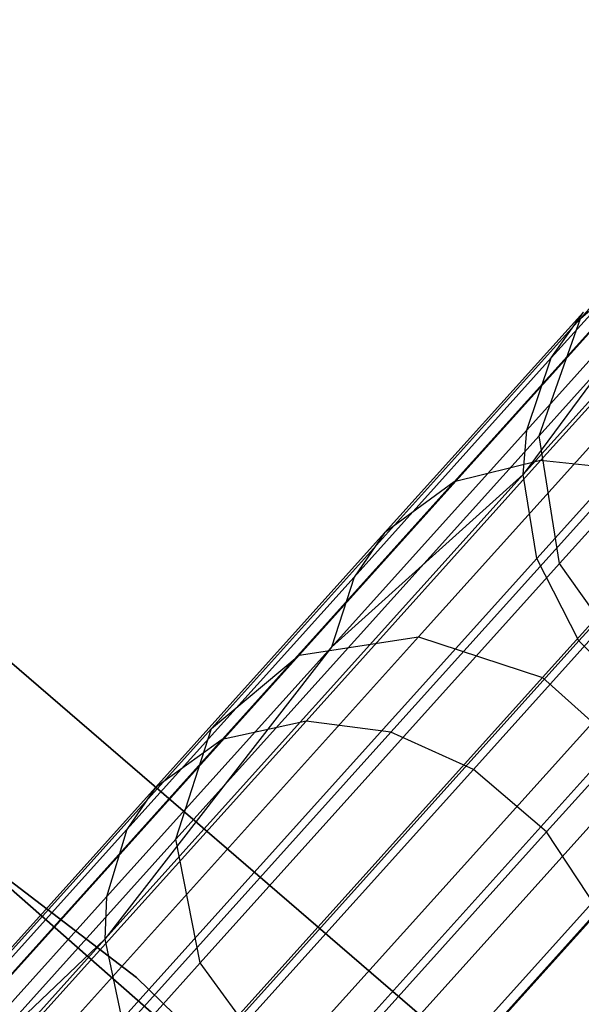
# Model space of a CAD drawing. Extents: x 0.3 to 7.1, y -3.38 to 3.38.
# Tile 388 of 394: x 5.45 to 5.65, y 2.07 to 2.42. Entities that reach past the tile are written whole.
import ezdxf

# ---------------------------------------------------------------- set-up
doc = ezdxf.new("R2010")
doc.units = 0
doc.header["$LTSCALE"] = 2.54
doc.layers.get('0').update_dxf_attribs({"linetype": 'CONTINUOUS'})

# ---------------------------------------------------------------- blocks, each defined once
blk = doc.blocks.new('SINGLES_B_BB_STL')
at = {"color": 0}
for p, q in [((5.74494, 2.42361, 16.15306), (5.64933, 2.31742, 15.76553)), ((5.74494, 2.42361, 16.15306), (5.64933, 2.31742, 15.76553)), ((5.64933, 2.31742, 12.49574), (5.74494, 2.42361, 12.10821)), ((5.64933, 2.31742, 12.49574), (5.74494, 2.42361, 12.10821)), ((5.7288, 2.38031, 16.16554), (5.63465, 2.27575, 15.78394)), ((5.7288, 2.38031, 16.16554), (5.63465, 2.27575, 15.78394)), ((5.63465, 2.27575, 12.47733), (5.7288, 2.38031, 12.09573)), ((5.63465, 2.27575, 12.47733), (5.7288, 2.38031, 12.09573)), ((5.62894, 2.26191, 40.25404), (5.73392, 2.37851, 39.83979)), ((5.62894, 2.26191, 40.25404), (5.73392, 2.37851, 39.83979)), ((5.639, 2.30343, 40.27191), (5.69807, 2.36903, 40.06487)), ((5.639, 2.30343, 40.27191), (5.69807, 2.36903, 40.06487)), ((5.72683, 2.35424, 15.72978), (5.59176, 2.20423, 15.35544)), ((5.72683, 2.35424, 15.72978), (5.59176, 2.20423, 15.35544)), ((5.59176, 2.20423, 12.90583), (5.72683, 2.35424, 12.53148)), ((5.59176, 2.20423, 12.90583), (5.72683, 2.35424, 12.53148)), ((5.6826, 2.34575, 15.74599), (5.5493, 2.1977, 15.37654)), ((5.6826, 2.34575, 15.74599), (5.5493, 2.1977, 15.37654)), ((5.5493, 2.1977, 12.88473), (5.6826, 2.34575, 12.51528)), ((5.5493, 2.1977, 12.88473), (5.6826, 2.34575, 12.51528)), ((5.63384, 2.2321, 40.24506), (5.73801, 2.3478, 39.83401)), ((5.63384, 2.2321, 40.24506), (5.73801, 2.3478, 39.83401)), ((5.63516, 2.2669, 40.51458), (5.70752, 2.34726, 40.30919)), ((5.63516, 2.2669, 40.51458), (5.70752, 2.34726, 40.30919)), ((5.64933, 2.31742, 15.76553), (5.6826, 2.34575, 15.74599)), ((5.64933, 2.31742, 15.76553), (5.6826, 2.34575, 15.74599)), ((5.64933, 2.31742, 12.49574), (5.6826, 2.34575, 12.51528)), ((5.64933, 2.31742, 12.49574), (5.6826, 2.34575, 12.51528)), ((5.68872, 2.34272, 40.0551), (5.62894, 2.26191, 40.25404)), ((5.68872, 2.34272, 40.0551), (5.62894, 2.26191, 40.25404)), ((5.63025, 2.27777, 40.26006), (5.68872, 2.34272, 40.0551)), ((5.63025, 2.27777, 40.26006), (5.68872, 2.34272, 40.0551)), ((5.60448, 2.25936, 40.49943), (5.67608, 2.33887, 40.29623)), ((5.60448, 2.25936, 40.49943), (5.67608, 2.33887, 40.29623)), ((5.77189, 2.34095, 15.72064), (5.63583, 2.18983, 15.34353)), ((5.77189, 2.34095, 15.72064), (5.63583, 2.18983, 15.34353)), ((5.63583, 2.18983, 12.91774), (5.77189, 2.34095, 12.54063)), ((5.63583, 2.18983, 12.91774), (5.77189, 2.34095, 12.54063)), ((5.73503, 2.33369, 16.17439), (5.64192, 2.23028, 15.79699)), ((5.73503, 2.33369, 16.17439), (5.64192, 2.23028, 15.79699)), ((5.64192, 2.23028, 12.46428), (5.73503, 2.33369, 12.08688)), ((5.64192, 2.23028, 12.46428), (5.73503, 2.33369, 12.08688)), ((5.64933, 2.31742, 15.76553), (5.51816, 2.17174, 15.40198)), ((5.64933, 2.31742, 15.76553), (5.51816, 2.17174, 15.40198)), ((5.51816, 2.17174, 12.85928), (5.64933, 2.31742, 12.49574)), ((5.51816, 2.17174, 12.85928), (5.64933, 2.31742, 12.49574)), ((5.5797, 2.24118, 40.48197), (5.6504, 2.3197, 40.28129)), ((5.5797, 2.24118, 40.48197), (5.6504, 2.3197, 40.28129)), ((5.63465, 2.27575, 15.78394), (5.64933, 2.31742, 15.76553)), ((5.63465, 2.27575, 15.78394), (5.64933, 2.31742, 15.76553)), ((5.63465, 2.27575, 12.47733), (5.64933, 2.31742, 12.49574)), ((5.63465, 2.27575, 12.47733), (5.64933, 2.31742, 12.49574)), ((5.639, 2.30343, 40.27191), (5.6504, 2.3197, 40.28129)), ((5.639, 2.30343, 40.27191), (5.6504, 2.3197, 40.28129)), ((5.64882, 2.20286, 40.2395), (5.75249, 2.318, 39.83043)), ((5.64882, 2.20286, 40.2395), (5.75249, 2.318, 39.83043)), ((5.56885, 2.22552, 40.47101), (5.639, 2.30343, 40.27191)), ((5.56885, 2.22552, 40.47101), (5.639, 2.30343, 40.27191)), ((5.63025, 2.27777, 40.26006), (5.639, 2.30343, 40.27191)), ((5.63025, 2.27777, 40.26006), (5.639, 2.30343, 40.27191)), ((5.49156, 2.08316, 171.7), (5.23258, 2.28087, 171.7)), ((5.23258, 2.28087, 164.1), (5.49156, 2.08316, 164.1)), ((5.49156, 2.08316, 171.7), (5.23258, 2.28087, 171.7)), ((5.23258, 2.28087, 164.1), (5.49156, 2.08316, 164.1)), ((5.63465, 2.27575, 15.78394), (5.50549, 2.1323, 15.42595)), ((5.63465, 2.27575, 15.78394), (5.50549, 2.1323, 15.42595)), ((5.50549, 2.1323, 12.83532), (5.63465, 2.27575, 12.47733)), ((5.50549, 2.1323, 12.83532), (5.63465, 2.27575, 12.47733)), ((5.5608, 2.20065, 40.45716), (5.63025, 2.27777, 40.26006)), ((5.5608, 2.20065, 40.45716), (5.63025, 2.27777, 40.26006)), ((5.62894, 2.26191, 40.25404), (5.63025, 2.27777, 40.26006)), ((5.62894, 2.26191, 40.25404), (5.63025, 2.27777, 40.26006)), ((5.64192, 2.23028, 15.79699), (5.63465, 2.27575, 15.78394)), ((5.64192, 2.23028, 15.79699), (5.63465, 2.27575, 15.78394)), ((5.64192, 2.23028, 12.46428), (5.63465, 2.27575, 12.47733)), ((5.64192, 2.23028, 12.46428), (5.63465, 2.27575, 12.47733)), ((5.55182, 2.17433, 40.71046), (5.63516, 2.2669, 40.51458)), ((5.55182, 2.17433, 40.71046), (5.63516, 2.2669, 40.51458)), ((5.63516, 2.2669, 40.51458), (5.60448, 2.25936, 40.49943)), ((5.63516, 2.2669, 40.51458), (5.60448, 2.25936, 40.49943)), ((5.66594, 2.26367, 40.52514), (5.63516, 2.2669, 40.51458)), ((5.66594, 2.26367, 40.52514), (5.63516, 2.2669, 40.51458)), ((5.48028, 2.09681, 40.63713), (5.62894, 2.26191, 40.25404)), ((5.48028, 2.09681, 40.63713), (5.62894, 2.26191, 40.25404)), ((5.5608, 2.20065, 40.45716), (5.62894, 2.26191, 40.25404)), ((5.5608, 2.20065, 40.45716), (5.62894, 2.26191, 40.25404)), ((5.58197, 2.17042, 40.72246), (5.66594, 2.26367, 40.52514)), ((5.58197, 2.17042, 40.72246), (5.66594, 2.26367, 40.52514)), ((5.63384, 2.2321, 40.24506), (5.62894, 2.26191, 40.25404)), ((5.63384, 2.2321, 40.24506), (5.62894, 2.26191, 40.25404)), ((5.52203, 2.16779, 40.69322), (5.60448, 2.25936, 40.49943)), ((5.52203, 2.16779, 40.69322), (5.60448, 2.25936, 40.49943)), ((5.60448, 2.25936, 40.49943), (5.5797, 2.24118, 40.48197)), ((5.60448, 2.25936, 40.49943), (5.5797, 2.24118, 40.48197)), ((5.61128, 2.15716, 40.72924), (5.69559, 2.2508, 40.5311)), ((5.61128, 2.15716, 40.72924), (5.69559, 2.2508, 40.5311)), ((5.49827, 2.15074, 40.67335), (5.5797, 2.24118, 40.48197)), ((5.49827, 2.15074, 40.67335), (5.5797, 2.24118, 40.48197)), ((5.5797, 2.24118, 40.48197), (5.56885, 2.22552, 40.47101)), ((5.5797, 2.24118, 40.48197), (5.56885, 2.22552, 40.47101)), ((5.48633, 2.06827, 40.6252), (5.63384, 2.2321, 40.24506)), ((5.48633, 2.06827, 40.6252), (5.63384, 2.2321, 40.24506)), ((5.64192, 2.23028, 15.79699), (5.51417, 2.08841, 15.44295)), ((5.64192, 2.23028, 15.79699), (5.51417, 2.08841, 15.44295)), ((5.51417, 2.08841, 12.81832), (5.64192, 2.23028, 12.46428)), ((5.51417, 2.08841, 12.81832), (5.64192, 2.23028, 12.46428)), ((5.64882, 2.20286, 40.2395), (5.63384, 2.2321, 40.24506)), ((5.64882, 2.20286, 40.2395), (5.63384, 2.2321, 40.24506)), ((5.66947, 2.19143, 15.8017), (5.64192, 2.23028, 15.79699)), ((5.66947, 2.19143, 15.8017), (5.64192, 2.23028, 15.79699)), ((5.66947, 2.19143, 12.45957), (5.64192, 2.23028, 12.46428)), ((5.66947, 2.19143, 12.45957), (5.64192, 2.23028, 12.46428)), ((5.40999, 2.22696, 1.9), (5.64457, 2.02493, 1.9)), ((5.64457, 2.02493, 1.7), (5.40999, 2.22696, 1.7)), ((5.64457, 2.02493, 1.7), (5.40999, 2.22696, 1.7)), ((5.40999, 2.22696, 1.9), (5.64457, 2.02493, 1.9)), ((5.63732, 2.13495, 40.72988), (5.72166, 2.22862, 40.53166)), ((5.63732, 2.13495, 40.72988), (5.72166, 2.22862, 40.53166)), ((5.48806, 2.13579, 40.66089), (5.56885, 2.22552, 40.47101)), ((5.48806, 2.13579, 40.66089), (5.56885, 2.22552, 40.47101)), ((5.56885, 2.22552, 40.47101), (5.5608, 2.20065, 40.45716)), ((5.56885, 2.22552, 40.47101), (5.5608, 2.20065, 40.45716)), ((5.59176, 2.20423, 15.35544), (5.42276, 2.01653, 15.01325)), ((5.59176, 2.20423, 15.35544), (5.42276, 2.01653, 15.01325)), ((5.42276, 2.01653, 13.24801), (5.59176, 2.20423, 12.90583)), ((5.42276, 2.01653, 13.24801), (5.59176, 2.20423, 12.90583)), ((5.50202, 2.03983, 40.6178), (5.64882, 2.20286, 40.2395)), ((5.50202, 2.03983, 40.6178), (5.64882, 2.20286, 40.2395)), ((5.5493, 2.1977, 15.37654), (5.59176, 2.20423, 15.35544)), ((5.5493, 2.1977, 15.37654), (5.59176, 2.20423, 15.35544)), ((5.5493, 2.1977, 12.88473), (5.59176, 2.20423, 12.90583)), ((5.5493, 2.1977, 12.88473), (5.59176, 2.20423, 12.90583)), ((5.59176, 2.20423, 15.35544), (5.63583, 2.18983, 15.34353)), ((5.59176, 2.20423, 15.35544), (5.63583, 2.18983, 15.34353)), ((5.59176, 2.20423, 12.90583), (5.63583, 2.18983, 12.91774)), ((5.59176, 2.20423, 12.90583), (5.63583, 2.18983, 12.91774)), ((5.67293, 2.17865, 40.23862), (5.64882, 2.20286, 40.2395)), ((5.67293, 2.17865, 40.23862), (5.64882, 2.20286, 40.2395)), ((5.5493, 2.1977, 15.37654), (5.38251, 2.01246, 15.03882)), ((5.5493, 2.1977, 15.37654), (5.38251, 2.01246, 15.03882)), ((5.38251, 2.01246, 13.22244), (5.5493, 2.1977, 12.88473)), ((5.38251, 2.01246, 13.22244), (5.5493, 2.1977, 12.88473)), ((5.5608, 2.20065, 40.45716), (5.48028, 2.09681, 40.63713)), ((5.5608, 2.20065, 40.45716), (5.48028, 2.09681, 40.63713)), ((5.48082, 2.11182, 40.64513), (5.5608, 2.20065, 40.45716)), ((5.48082, 2.11182, 40.64513), (5.5608, 2.20065, 40.45716)), ((5.51816, 2.17174, 15.40198), (5.5493, 2.1977, 15.37654)), ((5.51816, 2.17174, 15.40198), (5.5493, 2.1977, 15.37654)), ((5.51816, 2.17174, 12.85928), (5.5493, 2.1977, 12.88473)), ((5.51816, 2.17174, 12.85928), (5.5493, 2.1977, 12.88473)), ((5.54224, 2.05012, 15.44909), (5.66947, 2.19143, 15.8017)), ((5.54224, 2.05012, 15.44909), (5.66947, 2.19143, 15.8017)), ((5.66947, 2.19143, 12.45957), (5.54224, 2.05012, 12.81218)), ((5.66947, 2.19143, 12.45957), (5.54224, 2.05012, 12.81218)), ((5.63583, 2.18983, 15.34353), (5.46558, 2.00075, 14.99881)), ((5.63583, 2.18983, 15.34353), (5.46558, 2.00075, 14.99881)), ((5.46558, 2.00075, 13.26245), (5.63583, 2.18983, 12.91774)), ((5.46558, 2.00075, 13.26245), (5.63583, 2.18983, 12.91774)), ((5.63583, 2.18983, 15.34353), (5.67139, 2.1578, 15.34353)), ((5.63583, 2.18983, 15.34353), (5.67139, 2.1578, 15.34353)), ((5.63583, 2.18983, 12.91774), (5.67139, 2.1578, 12.91774)), ((5.63583, 2.18983, 12.91774), (5.67139, 2.1578, 12.91774)), ((5.64084, 1.94454, 1.7), (5.37039, 2.18172, 1.7)), ((5.37039, 2.18172, 12.7), (5.64084, 1.94454, 12.7)), ((5.64084, 1.94454, 1.7), (5.37039, 2.18172, 1.7)), ((5.37039, 2.18172, 12.7), (5.64084, 1.94454, 12.7)), ((5.52625, 2.01574, 40.61662), (5.67293, 2.17865, 40.23862)), ((5.52625, 2.01574, 40.61662), (5.67293, 2.17865, 40.23862)), ((5.45792, 2.07005, 40.89558), (5.55182, 2.17433, 40.71046)), ((5.45792, 2.07005, 40.89558), (5.55182, 2.17433, 40.71046)), ((5.55182, 2.17433, 40.71046), (5.52203, 2.16779, 40.69322)), ((5.55182, 2.17433, 40.71046), (5.52203, 2.16779, 40.69322)), ((5.58197, 2.17042, 40.72246), (5.55182, 2.17433, 40.71046)), ((5.58197, 2.17042, 40.72246), (5.55182, 2.17433, 40.71046)), ((5.51816, 2.17174, 15.40198), (5.35404, 1.98946, 15.06967)), ((5.51816, 2.17174, 15.40198), (5.35404, 1.98946, 15.06967)), ((5.35404, 1.98946, 13.1916), (5.51816, 2.17174, 12.85928)), ((5.35404, 1.98946, 13.1916), (5.51816, 2.17174, 12.85928)), ((5.48738, 2.06537, 40.90897), (5.58197, 2.17042, 40.72246)), ((5.48738, 2.06537, 40.90897), (5.58197, 2.17042, 40.72246)), ((5.50549, 2.1323, 15.42595), (5.51816, 2.17174, 15.40198)), ((5.50549, 2.1323, 15.42595), (5.51816, 2.17174, 15.40198)), ((5.50549, 2.1323, 12.83532), (5.51816, 2.17174, 12.85928)), ((5.50549, 2.1323, 12.83532), (5.51816, 2.17174, 12.85928)), ((5.61128, 2.15716, 40.72924), (5.58197, 2.17042, 40.72246)), ((5.61128, 2.15716, 40.72924), (5.58197, 2.17042, 40.72246)), ((5.42913, 2.06461, 40.87638), (5.52203, 2.16779, 40.69322)), ((5.42913, 2.06461, 40.87638), (5.52203, 2.16779, 40.69322)), ((5.52203, 2.16779, 40.69322), (5.49827, 2.15074, 40.67335)), ((5.52203, 2.16779, 40.69322), (5.49827, 2.15074, 40.67335)), ((5.71099, 2.16809, 15.79699), (5.58325, 2.02622, 15.44295)), ((5.71099, 2.16809, 15.79699), (5.58325, 2.02622, 15.44295)), ((5.58325, 2.02622, 12.81832), (5.71099, 2.16809, 12.46428)), ((5.58325, 2.02622, 12.81832), (5.71099, 2.16809, 12.46428)), ((5.55469, 2.00005, 40.62175), (5.70187, 2.16351, 40.24247)), ((5.55469, 2.00005, 40.62175), (5.70187, 2.16351, 40.24247)), ((5.67139, 2.1578, 15.34353), (5.50115, 1.96872, 14.99881)), ((5.67139, 2.1578, 15.34353), (5.50115, 1.96872, 14.99881)), ((5.50115, 1.96872, 13.26245), (5.67139, 2.1578, 12.91774)), ((5.50115, 1.96872, 13.26245), (5.67139, 2.1578, 12.91774)), ((5.51629, 2.05167, 40.91652), (5.61128, 2.15716, 40.72924)), ((5.51629, 2.05167, 40.91652), (5.61128, 2.15716, 40.72924)), ((5.63732, 2.13495, 40.72988), (5.61128, 2.15716, 40.72924)), ((5.63732, 2.13495, 40.72988), (5.61128, 2.15716, 40.72924)), ((5.40652, 2.04884, 40.85424), (5.49827, 2.15074, 40.67335)), ((5.40652, 2.04884, 40.85424), (5.49827, 2.15074, 40.67335)), ((5.49827, 2.15074, 40.67335), (5.48806, 2.13579, 40.66089)), ((5.49827, 2.15074, 40.67335), (5.48806, 2.13579, 40.66089)), ((5.39704, 2.0347, 40.84035), (5.48806, 2.13579, 40.66089)), ((5.39704, 2.0347, 40.84035), (5.48806, 2.13579, 40.66089)), ((5.48806, 2.13579, 40.66089), (5.48082, 2.11182, 40.64513)), ((5.48806, 2.13579, 40.66089), (5.48082, 2.11182, 40.64513)), ((5.54229, 2.02941, 40.91723), (5.63732, 2.13495, 40.72988)), ((5.54229, 2.02941, 40.91723), (5.63732, 2.13495, 40.72988)), ((5.65561, 2.10709, 40.724), (5.63732, 2.13495, 40.72988)), ((5.65561, 2.10709, 40.724), (5.63732, 2.13495, 40.72988)), ((5.50549, 2.1323, 15.42595), (5.34387, 1.95281, 15.09872)), ((5.50549, 2.1323, 15.42595), (5.34387, 1.95281, 15.09872)), ((5.34387, 1.95281, 13.16255), (5.50549, 2.1323, 12.83532)), ((5.34387, 1.95281, 13.16255), (5.50549, 2.1323, 12.83532)), ((5.51417, 2.08841, 15.44295), (5.50549, 2.1323, 15.42595)), ((5.51417, 2.08841, 15.44295), (5.50549, 2.1323, 15.42595)), ((5.51417, 2.08841, 12.81832), (5.50549, 2.1323, 12.83532)), ((5.51417, 2.08841, 12.81832), (5.50549, 2.1323, 12.83532)), ((5.48082, 2.11182, 40.64513), (5.39071, 2.01174, 40.82279)), ((5.48082, 2.11182, 40.64513), (5.39071, 2.01174, 40.82279)), ((5.48082, 2.11182, 40.64513), (5.48028, 2.09681, 40.63713)), ((5.48082, 2.11182, 40.64513), (5.48028, 2.09681, 40.63713)), ((5.56093, 2.00194, 40.91068), (5.65561, 2.10709, 40.724)), ((5.56093, 2.00194, 40.91068), (5.65561, 2.10709, 40.724)), ((5.29164, 1.8873, 40.97904), (5.48028, 2.09681, 40.63713)), ((5.29164, 1.8873, 40.97904), (5.48028, 2.09681, 40.63713)), ((5.39071, 2.01174, 40.82279), (5.48028, 2.09681, 40.63713)), ((5.39071, 2.01174, 40.82279), (5.48028, 2.09681, 40.63713)), ((5.48028, 2.09681, 40.63713), (5.48633, 2.06827, 40.6252)), ((5.48028, 2.09681, 40.63713), (5.48633, 2.06827, 40.6252)), ((5.51417, 2.08841, 15.44295), (5.35434, 1.9109, 15.11933)), ((5.51417, 2.08841, 15.44295), (5.35434, 1.9109, 15.11933)), ((5.35434, 1.9109, 13.14194), (5.51417, 2.08841, 12.81832)), ((5.35434, 1.9109, 13.14194), (5.51417, 2.08841, 12.81832)), ((5.54224, 2.05012, 15.44909), (5.51417, 2.08841, 15.44295)), ((5.54224, 2.05012, 15.44909), (5.51417, 2.08841, 15.44295)), ((5.54224, 2.05012, 12.81218), (5.51417, 2.08841, 12.81832)), ((5.54224, 2.05012, 12.81218), (5.51417, 2.08841, 12.81832)), ((5.72534, 1.8562, 171.7), (5.49156, 2.08316, 171.7)), ((5.49156, 2.08316, 164.1), (5.72534, 1.8562, 164.1)), ((5.49156, 2.08316, 171.7), (5.49156, 2.08316, 164.1)), ((5.72534, 1.8562, 171.7), (5.49156, 2.08316, 171.7)), ((5.49156, 2.08316, 164.1), (5.72534, 1.8562, 164.1)), ((5.49156, 2.08316, 171.7), (5.49156, 2.08316, 164.1))]:
    blk.add_line(p, q, dxfattribs=at)

msp = doc.modelspace()

# ---------------------------------------------------------------- block references
at = {"color": 0}
msp.add_blockref('SINGLES_B_BB_STL', (0, 0), dxfattribs=at)

doc.saveas('drawing.dxf')
